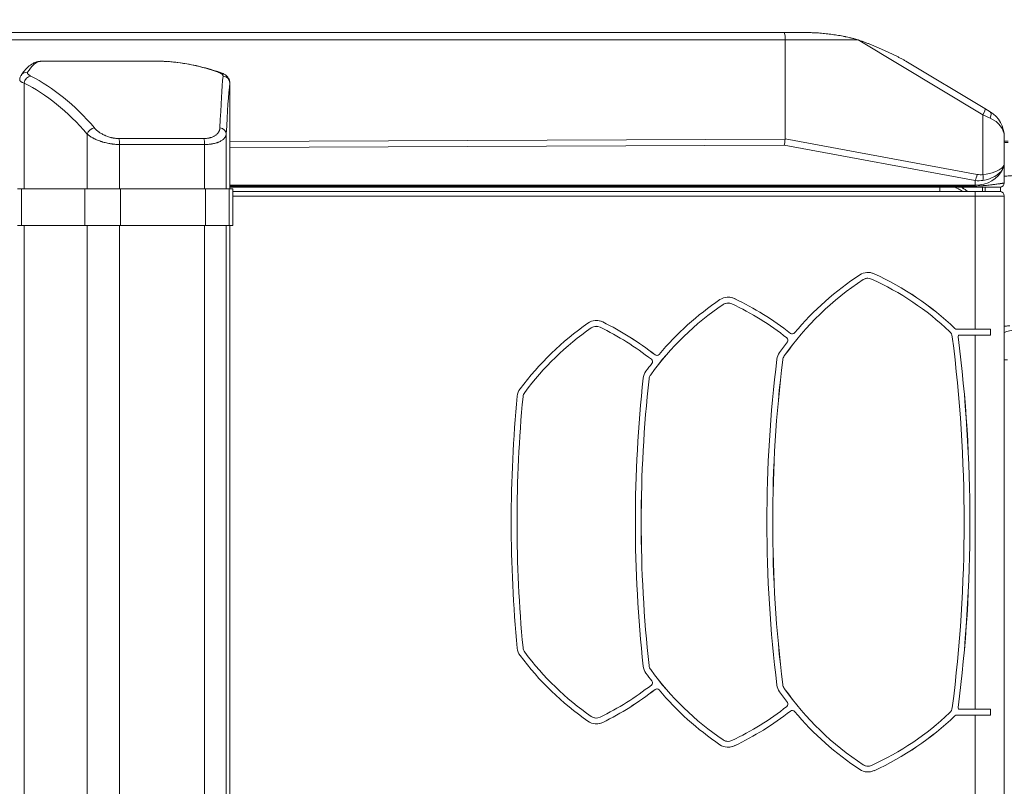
# Model space of a CAD drawing. Header units: millimetres. Extents: x 0 to 594, y 0 to 420.
# Tile 1014 of 1056: x 251 to 284, y 321 to 347. Entities that reach past the tile are written whole.
import ezdxf

# ---------------------------------------------------------------- set-up
doc = ezdxf.new("R2010")
doc.units = ezdxf.units.MM
doc.layers.add('1', color=7, linetype='Continuous', true_color=0xffffff)
doc.styles.add('Arial', font='txt')
doc.dimstyles.get("Standard").update_dxf_attribs({"dimtxt": 0.18, "dimasz": 0.18, "dimexe": 0.18, "dimexo": 0.0625, "dimgap": 0.09, "dimtad": 0, "dimtih": 1, "dimtoh": 1, "dimdec": 4, "dimzin": 0, "dimdsep": 46, "dimtxsty": 'Standard', "dimcen": 0.09, "dimadec": 0, "dimazin": 0, "dimtfac": 1, "dimtdec": 4, "dimtofl": 0, "dimtmove": 0, "dimatfit": 3, "dimfxl": 0, "dimtolj": 1, "dimtzin": 0, "dimarcsym": 0})

# ---------------------------------------------------------------- blocks, each defined once
blk = doc.blocks.new('_U4')
at = {"layer": '1', "color": 18, "lineweight": 18}
for p, q in [((145.912, 334.177), (145.912, 389.862)), ((318.508, 353.437), (318.508, 389.862)), ((145.912, 387.862), (227.486, 387.862)), ((318.508, 387.862), (236.933, 387.862))]:
    blk.add_line(p, q, dxfattribs=at)
at = {"layer": '1', "color": 18}
for points in [[(145.912, 387.862), (149.412, 388.8), (149.412, 386.924)], [(318.508, 387.862), (315.008, 386.924), (315.008, 388.8)]]:
    blk.add_solid(points, dxfattribs=at)
at = {"layer": '1', "color": 18, "linetype": 'Continuous', "lineweight": 13, "insert": (229.172, 385.226), "char_height": 3.5, "attachment_point": 7, "line_spacing_factor": 1.047437, "style": 'Arial'}
blk.add_mtext('\\fArial|b0|i0;\\W1.0000;3.5', dxfattribs=at)

msp = doc.modelspace()

# ---------------------------------------------------------------- linework, layer by layer
at = {"layer": '1', "color": 155, "linetype": 'Continuous', "lineweight": 18}
for p, q in [((237.941, 346.405), (276.853, 346.405)), ((276.853, 346.405), (277.7, 346.405)), ((276.887, 342.766), (276.887, 346.155)), ((254.967, 345.431), (251.894, 345.431)), ((281.015, 345.428), (283.718, 343.806)), ((257.882, 341.055), (257.882, 344.683)), ((283.718, 343.806), (283.901, 343.696)), ((284.387, 342.839), (284.387, 341.924)), ((284.387, 341.924), (284.387, 341.265)), ((250.754, 341.055), (250.614, 341.055)), ((252.915, 341.055), (250.754, 341.055)), ((254.136, 341.055), (252.915, 341.055)), ((257.045, 341.055), (254.136, 341.055)), ((257.86, 341.055), (257.045, 341.055)), ((257.982, 341.055), (257.86, 341.055)), ((283.391, 341.115), (257.881, 341.115)), ((257.982, 339.805), (257.982, 341.055)), ((257.982, 341.055), (257.982, 341.055)), ((283.637, 340.965), (283.637, 341.115)), ((283.737, 340.965), (283.737, 341.115)), ((257.982, 340.965), (283.392, 340.965)), ((283.392, 340.965), (284.237, 340.965)), ((284.387, 340.815), (284.387, 320.155)), ((250.614, 339.805), (250.754, 339.805)), ((250.754, 339.805), (252.915, 339.805)), ((252.915, 339.805), (254.136, 339.805)), ((254.136, 339.805), (257.045, 339.805)), ((257.045, 339.805), (257.86, 339.805)), ((257.86, 339.805), (257.982, 339.805)), ((257.882, 293.006), (257.882, 339.804)), ((257.982, 339.805), (257.982, 339.805)), ((279.721, 338.002), (279.72, 338.002)), ((274.935, 337.155), (274.934, 337.155)), ((270.424, 336.356), (270.423, 336.356)), ((277.132, 336.094), (277.133, 336.094)), ((282.767, 336.255), (282.766, 336.255)), ((282.767, 336.255), (283.393, 336.255)), ((282.856, 336.055), (282.857, 336.055)), ((283.393, 336.055), (282.857, 336.055)), ((283.393, 336.255), (283.919, 336.255)), ((283.919, 336.055), (283.393, 336.055)), ((283.919, 336.055), (283.919, 336.255)), ((272.496, 335.36), (272.497, 335.36)), ((272.497, 323.95), (272.496, 323.95)), ((277.133, 323.215), (277.132, 323.215)), ((282.857, 323.255), (282.856, 323.255)), ((282.857, 323.255), (283.393, 323.255)), ((283.393, 323.255), (283.919, 323.255)), ((283.919, 323.055), (283.919, 323.255)), ((270.423, 322.954), (270.424, 322.954)), ((282.766, 323.055), (282.767, 323.055)), ((283.393, 323.055), (282.767, 323.055)), ((283.919, 323.055), (283.393, 323.055)), ((274.934, 322.155), (274.935, 322.155)), ((279.72, 321.308), (279.721, 321.308))]:
    msp.add_line(p, q, dxfattribs=at)
at = {"layer": '1', "color": 155, "linetype": 'Continuous', "lineweight": 13}
for p, q in [((276.887, 346.155), (237.91, 346.155)), ((279.384, 346.155), (276.887, 346.155)), ((283.656, 343.592), (279.386, 346.154)), ((250.839, 344.677), (250.839, 341.055)), ((257.882, 341.055), (257.882, 344.677)), ((283.901, 343.482), (283.656, 343.592)), ((283.656, 341.55), (283.656, 343.592)), ((253, 341.054), (253, 342.934)), ((254.082, 342.782), (256.992, 342.782)), ((257.76, 342.934), (257.76, 341.054)), ((257.882, 342.676), (276.887, 342.76)), ((276.887, 342.766), (283.457, 341.554)), ((257.019, 342.577), (254.11, 342.577)), ((254.11, 342.577), (254.11, 341.054)), ((257.019, 341.054), (257.019, 342.577)), ((276.853, 342.553), (257.882, 342.469)), ((283.391, 341.347), (276.853, 342.553)), ((283.391, 341.183), (283.391, 341.347)), ((250.754, 341.055), (250.754, 339.805)), ((252.915, 341.055), (252.915, 339.805)), ((254.136, 341.055), (254.136, 339.805)), ((257.045, 341.055), (257.045, 339.805)), ((257.86, 341.055), (257.86, 339.805)), ((257.882, 341.183), (283.391, 341.183)), ((257.882, 341.156), (283.391, 341.156)), ((257.982, 341.055), (257.982, 339.805)), ((282.176, 340.965), (282.175, 341.115)), ((282.961, 341.077), (282.961, 341.115)), ((284.252, 341.115), (284.252, 340.964)), ((283.393, 340.815), (257.982, 340.815)), ((284.387, 340.815), (283.393, 340.815)), ((283.393, 336.255), (283.393, 340.815)), ((250.839, 339.805), (250.839, 293.005)), ((253, 293.005), (253, 339.805)), ((254.11, 339.805), (254.11, 293.005)), ((257.019, 293.005), (257.019, 339.805)), ((257.76, 339.805), (257.76, 293.005)), ((257.882, 293.005), (257.882, 339.805)), ((279.929, 338.157), (279.928, 338.157)), ((279.557, 337.953), (279.556, 337.953)), ((275.149, 337.307), (275.148, 337.307)), ((274.767, 337.103), (274.766, 337.103)), ((270.252, 336.302), (270.251, 336.302)), ((270.644, 336.505), (270.643, 336.505)), ((277.07, 336.116), (277.071, 336.116)), ((282.697, 336.282), (282.698, 336.282)), ((282.808, 335.999), (282.807, 335.999)), ((283.393, 323.255), (283.393, 336.055)), ((272.434, 335.381), (272.435, 335.381)), ((276.857, 335.341), (276.858, 335.341)), ((276.806, 335.206), (276.805, 335.206)), ((284.387, 335.215), (284.491, 335.215)), ((272.284, 334.701), (272.285, 334.701)), ((272.23, 334.558), (272.229, 334.558)), ((267.917, 333.947), (267.916, 333.947)), ((267.974, 334.097), (267.975, 334.097)), ((267.916, 325.363), (267.917, 325.363)), ((267.975, 325.212), (267.974, 325.212)), ((272.229, 324.752), (272.23, 324.752)), ((272.285, 324.609), (272.284, 324.609)), ((272.435, 323.929), (272.434, 323.929)), ((276.805, 324.104), (276.806, 324.104)), ((276.858, 323.969), (276.857, 323.969)), ((277.071, 323.194), (277.07, 323.194)), ((282.807, 323.311), (282.808, 323.311)), ((270.251, 323.008), (270.252, 323.008)), ((282.698, 323.027), (282.697, 323.027)), ((283.393, 320.155), (283.393, 323.055)), ((270.643, 322.805), (270.644, 322.805)), ((274.766, 322.206), (274.767, 322.206)), ((275.148, 322.003), (275.149, 322.003)), ((279.556, 321.356), (279.557, 321.356)), ((279.928, 321.153), (279.929, 321.153))]:
    msp.add_line(p, q, dxfattribs=at)
at = {"layer": '1', "color": 155, "linetype": 'Continuous', "lineweight": 18}
for centre, radius, start, end in [((283.387, 342.839), 1, 0, 59.0362), ((284.237, 341.265), 0.15, 270, 0), ((284.237, 340.815), 0.15, 0, 90)]:
    msp.add_arc(centre, radius, start, end, dxfattribs=at)
for centre, major_axis, ratio, start_param, end_param in [((276.853, 346.155), (0, -0.25), 0.137359, 1.570796, 3.141593), ((276.853, 342.76), (-0.022, -0.25), 0.135162, 0.606058, 1.583457), ((275.96, 342.925), (0.926, -0.171), 0.265475, 0.025322, 0.048928), ((284.967, 329.663), (0, -10.1), 0.999979, 3.719781, 4.017407), ((279.721, 337.702), (0, 0.5), 0.999979, 5.854552, 6.861373), ((279.72, 337.702), (0, -0.3), 0.999979, 3.141598, 3.719781), ((279.721, 337.702), (0, 0.3), 0.999979, 5.854552, 6.861373), ((279.72, 337.702), (0, 0.5), 0.999979, 5.854552, 6.283191), ((275.731, 328.971), (0, 9.9), 0.999979, 5.528349, 5.854552), ((275.73, 328.971), (0, 10.1), 0.999979, 5.521884, 5.854552), ((275.731, 328.971), (0, -10.1), 0.999979, 2.380292, 2.712959), ((284.966, 329.663), (0, -9.9), 0.999979, 3.719781, 4.101533), ((284.967, 329.663), (0, 9.9), 0.999979, 0.578188, 0.95994), ((274.935, 336.855), (0, 0.5), 0.999979, 5.840847, 6.87695), ((274.934, 336.855), (0, 0.5), 0.999979, 5.840847, 6.283198), ((270.824, 328.179), (0, 10.1), 0.999979, 5.616481, 5.840847), ((270.825, 328.179), (0, -10.1), 0.999979, 2.474888, 2.699254), ((280.305, 328.898), (0, -9.9), 0.999979, 3.735357, 4.086069), ((280.306, 328.898), (0, 9.9), 0.999979, 0.593764, 0.944476), ((280.306, 328.898), (0, -10.1), 0.999979, 3.735357, 4.013539), ((274.934, 336.855), (0, -0.3), 0.999979, 3.141605, 3.735357), ((274.935, 336.855), (0, 0.3), 0.999979, 5.840847, 6.87695), ((270.825, 328.179), (0, 9.9), 0.999979, 5.616835, 5.840847), ((275.911, 328.178), (0, -10.1), 0.999979, 3.750008, 4.07153), ((275.91, 328.178), (0, -9.9), 0.999979, 3.750008, 4.07153), ((275.911, 328.178), (0, 9.9), 0.999979, 0.608416, 0.929937), ((270.424, 336.056), (0, 0.5), 0.999979, 5.827945, 6.891601), ((270.423, 336.056), (0, -0.3), 0.999979, 3.141597, 3.750008), ((270.424, 336.056), (0, 0.3), 0.999979, 5.827945, 6.891601), ((270.423, 336.056), (0, 0.5), 0.999979, 5.827945, 6.28319), ((266.203, 327.433), (0, 9.9), 0.999979, 5.61875, 5.827945), ((266.202, 327.433), (0, 10.1), 0.999979, 5.618169, 5.827945), ((266.203, 327.433), (0, -10.1), 0.999979, 2.476576, 2.686352), ((276.883, 335.882), (0, 0.1), 0.999979, 4.056626, 5.616835), ((277.132, 336.194), (0, -0.1), 0.999979, 5.616481, 6.283186), ((277.133, 336.194), (0, 0.1), 0.999979, 2.474888, 4.017407), ((282.308, 335.963), (0, 0.3), 0.999979, 4.839918, 5.528349), ((233.112, 329.655), (0, 49.9), 0.999979, 4.58486, 4.839918), ((282.766, 336.355), (0, -0.1), 0.999979, 5.521884, 6.283185), ((282.767, 336.355), (0, 0.1), 0.999979, 2.380292, 3.141593), ((282.856, 336.005), (0, -0.05), 0.999979, 3.141593, 4.83935), ((282.857, 336.005), (0, 0.05), 0.999979, 0, 1.697757), ((233.111, 329.655), (0, 50.1), 0.999979, 4.585428, 4.83935), ((233.112, 329.655), (0, -50.1), 0.999979, 1.443835, 1.697757), ((284.967, 329.663), (0, -10.1), 0.999979, 4.056626, 4.101533), ((272.496, 335.46), (0, -0.1), 0.999979, 5.618169, 6.283193), ((272.497, 335.46), (0, 0.1), 0.999979, 2.476576, 4.013539), ((277.103, 335.169), (0, 0.5), 0.999979, 0.95994, 1.446846), ((277.102, 335.169), (0, -0.3), 0.999979, 4.101533, 4.588438), ((277.103, 335.169), (0, 0.3), 0.999979, 0.95994, 1.446846), ((280.306, 328.898), (0, -10.1), 0.999979, 4.052761, 4.086069), ((272.246, 335.149), (0, 0.1), 0.999979, 4.052761, 5.61875), ((321.36, 329.655), (0, -45.1), 0.999979, 4.588438, 4.83634), ((321.359, 329.655), (0, -44.9), 0.999979, 4.588438, 4.83634), ((321.36, 329.655), (0, 44.9), 0.999979, 1.446846, 1.694747), ((272.528, 334.525), (0, 0.5), 0.999979, 0.944476, 1.461382), ((272.527, 334.525), (0, -0.3), 0.999979, 4.086069, 4.602975), ((272.528, 334.525), (0, 0.3), 0.999979, 0.944476, 1.461382), ((316.86, 329.655), (0, -45.1), 0.999979, 4.602975, 4.821803), ((316.859, 329.655), (0, -44.9), 0.999979, 4.602975, 4.821803), ((316.86, 329.655), (0, 44.9), 0.999979, 1.461382, 1.68021), ((312.61, 329.655), (0, -45.1), 0.999979, 4.616656, 4.808122), ((312.609, 329.655), (0, -44.9), 0.999979, 4.616656, 4.808122), ((312.61, 329.655), (0, 44.9), 0.999979, 1.475063, 1.66653), ((268.216, 333.918), (0, 0.5), 0.999979, 0.929937, 1.475063), ((268.215, 333.918), (0, -0.3), 0.999979, 4.07153, 4.616656), ((268.216, 333.918), (0, 0.3), 0.999979, 0.929937, 1.475063), ((268.216, 325.392), (0, 0.5), 0.999979, 1.66653, 2.211655), ((268.215, 325.392), (0, -0.3), 0.999979, 4.808122, 5.353248), ((268.216, 325.392), (0, 0.3), 0.999979, 1.66653, 2.211655), ((275.91, 331.131), (0, -9.9), 0.999979, 5.353248, 5.67477), ((275.911, 331.131), (0, 9.9), 0.999979, 2.211655, 2.533177), ((275.911, 331.131), (0, -10.1), 0.999979, 5.353248, 5.67477), ((272.528, 324.785), (0, 0.5), 0.999979, 1.68021, 2.197116), ((272.527, 324.785), (0, -0.3), 0.999979, 4.821803, 5.338709), ((272.528, 324.785), (0, 0.3), 0.999979, 1.68021, 2.197116), ((280.305, 330.412), (0, -9.9), 0.999979, 5.338709, 5.689421), ((280.306, 330.412), (0, 9.9), 0.999979, 2.197116, 2.547828), ((280.306, 330.412), (0, -10.1), 0.999979, 5.338709, 5.372017), ((272.246, 324.161), (0, 0.1), 0.999979, 3.806028, 5.372017), ((266.203, 331.876), (0, 9.9), 0.999979, 3.596833, 3.806028), ((266.202, 331.876), (0, 10.1), 0.999979, 3.596833, 3.806609), ((266.203, 331.876), (0, -10.1), 0.999979, 0.45524, 0.665016), ((272.496, 323.85), (0, -0.1), 0.999979, 3.141585, 3.806609), ((272.497, 323.85), (0, 0.1), 0.999979, 5.411239, 6.948202), ((280.306, 330.412), (0, -10.1), 0.999979, 5.411239, 5.689421), ((277.103, 324.141), (0, 0.5), 0.999979, 1.694747, 2.181653), ((284.967, 329.647), (0, -10.1), 0.999979, 5.323245, 5.368152), ((277.102, 324.141), (0, -0.3), 0.999979, 4.83634, 5.323245), ((277.103, 324.141), (0, 0.3), 0.999979, 1.694747, 2.181653), ((284.966, 329.647), (0, -9.9), 0.999979, 5.323245, 5.704997), ((284.967, 329.647), (0, 9.9), 0.999979, 2.181653, 2.563404), ((276.883, 323.427), (0, 0.1), 0.999979, 3.807943, 5.368152), ((270.825, 331.131), (0, 9.9), 0.999979, 3.583931, 3.807943), ((270.824, 331.131), (0, 10.1), 0.999979, 3.583931, 3.808297), ((270.825, 331.131), (0, -10.1), 0.999979, 0.442339, 0.666704), ((277.132, 323.115), (0, -0.1), 0.999979, 3.141592, 3.808297), ((277.133, 323.115), (0, 0.1), 0.999979, 5.407371, 6.94989), ((284.967, 329.647), (0, -10.1), 0.999979, 5.407371, 5.704997), ((282.308, 323.347), (0, 0.3), 0.999979, 3.896429, 4.58486), ((282.856, 323.305), (0, -0.05), 0.999979, 4.585428, 6.283185), ((282.857, 323.305), (0, 0.05), 0.999979, 1.443835, 3.141593), ((270.424, 323.254), (0, 0.5), 0.999979, 2.533177, 3.596833), ((270.423, 323.254), (0, -0.3), 0.999979, 5.67477, 6.283181), ((270.424, 323.254), (0, 0.3), 0.999979, 2.533177, 3.596833), ((275.731, 330.339), (0, 9.9), 0.999979, 3.570226, 3.896429), ((275.73, 330.339), (0, 10.1), 0.999979, 3.570226, 3.902894), ((275.731, 330.339), (0, -10.1), 0.999979, 0.428633, 0.761301), ((282.766, 322.955), (0, -0.1), 0.999979, 3.141593, 3.902894), ((282.767, 322.955), (0, 0.1), 0.999979, 0, 0.761301), ((270.423, 323.254), (0, 0.5), 0.999979, 3.141588, 3.596833), ((274.934, 322.455), (0, -0.3), 0.999979, 5.689421, 6.283173), ((274.935, 322.455), (0, 0.3), 0.999979, 2.547828, 3.583931), ((274.935, 322.455), (0, 0.5), 0.999979, 2.547828, 3.583931), ((274.934, 322.455), (0, 0.5), 0.999979, 3.14158, 3.583931), ((279.721, 321.608), (0, 0.5), 0.999979, 2.563404, 3.570226), ((279.72, 321.608), (0, -0.3), 0.999979, 5.704997, 6.28318), ((279.721, 321.608), (0, 0.3), 0.999979, 2.563404, 3.570226), ((279.72, 321.608), (0, 0.5), 0.999979, 3.141587, 3.570226)]:
    msp.add_ellipse(centre, major_axis=major_axis, ratio=ratio, start_param=start_param, end_param=end_param, dxfattribs=at)
at = {"layer": '1', "color": 155, "linetype": 'Continuous', "lineweight": 13}
for centre, major_axis, ratio, start_param, end_param in [((251.455, 330.802), (0, -14.632), 0.148076, 3.191063, 3.371078), ((251.345, 345.166), (0.076, -0.238), 0.988756, 2.816467, 3.142151), ((255.271, 330.802), (0, -14.632), 0.665714, 2.912108, 3.092122), ((250.947, 344.806), (0.208, -0.138), 0.967724, 2.082552, 3.147234), ((257.472, 344.806), (0.082, 0.236), 0.76836, 0.014521, 0.35044), ((251.052, 344.677), (0.111, 0.224), 0.823219, 0.46394, 1.95909), ((248.976, 330.802), (0, -14.632), 0.543646, 2.574785, 2.875458), ((257.749, 330.802), (0, -14.632), 0.026008, 3.407727, 3.708401), ((257.632, 344.677), (0.248, -0.028), 0.967136, 0.116892, 1.612042), ((248.764, 330.802), (0, -14.382), 0.548597, 2.574785, 2.875458), ((257.999, 330.802), (0, -14.382), 0.030959, 3.407727, 3.708401), ((283.589, 343.592), (-0.129, -0.214), 0.233463, 1.709969, 3.141593), ((283.773, 343.482), (0.129, 0.214), 0.457496, 4.980288, 6.283185), ((283.387, 342.839), (-1, 0), 0.75, 3.141593, 4.171969), ((253.213, 342.934), (0.189, 0.163), 0.726465, 0.855228, 2.271116), ((257.51, 342.934), (0.25, -0.012), 0.853468, 0.056931, 1.472819), ((254.045, 342.577), (0, -0.25), 0.258819, 1.570796, 2.53008), ((256.954, 342.577), (0, -0.25), 0.258819, 1.570796, 2.53008), ((283.387, 342.012), (1, 0), 0.829043, 4.716043, 5.92487), ((283.387, 341.934), (-1, 0), 0.398787, 1.843805, 2.783277), ((283.387, 341.934), (-1, 0), 0.606048, 1.843805, 2.783277), ((284.089, 341.794), (0.204, -0.144), 0.838309, 0.367942, 0.698736), ((283.39, 341.554), (-0.045, -0.246), 0.265475, 0.618719, 1.619724), ((283.387, 342.459), (0.466, -1.05), 0.842831, 5.802306, 6.071661), ((283.454, 342.459), (0.301, -0.885), 0.775753, 5.873389, 6.142744), ((283.589, 341.55), (-0.037, 0.247), 0.266901, 3.734463, 4.672674), ((283.387, 340.976), (0, -0.25), 0.026135, 2.377049, 2.548181), ((283.391, 341.265), (0, 0.15), 0.006534, 3.141593, 3.906136), ((283.392, 340.815), (0, 0.15), 0.006534, 4.712389, 6.283185), ((284.741, 335.215), (-0.707, -0.707), 0.998634, 3.92836, 4.290312)]:
    msp.add_ellipse(centre, major_axis=major_axis, ratio=ratio, start_param=start_param, end_param=end_param, dxfattribs=at)
at = {"layer": '1', "color": 155, "linetype": 'Continuous', "lineweight": 18}
for points, knots in [([(279.384, 346.155), (279.368, 346.16), (279.351, 346.165), (279.318, 346.176), (279.301, 346.18), (279.267, 346.19), (279.25, 346.195), (279.216, 346.204), (279.199, 346.208), (279.148, 346.221), (279.114, 346.23), (279.045, 346.246), (279.01, 346.253), (278.967, 346.262), (278.958, 346.264), (278.941, 346.268), (278.915, 346.273), (278.888, 346.278), (278.836, 346.288), (278.801, 346.295), (278.731, 346.307), (278.696, 346.313), (278.626, 346.324), (278.555, 346.335), (278.45, 346.35), (278.379, 346.359), (278.308, 346.367), (278.273, 346.371), (278.202, 346.378), (278.166, 346.381), (278.095, 346.387), (278.059, 346.39), (277.988, 346.395), (277.952, 346.397), (277.881, 346.401), (277.845, 346.402), (277.791, 346.404), (277.773, 346.404), (277.737, 346.405), (277.718, 346.405), (277.7, 346.405)], [0, 0, 0, 0, 0.03125, 0.03125, 0.0625, 0.0625, 0.09375, 0.09375, 0.125, 0.125, 0.1875, 0.1875, 0.25, 0.25, 0.265625, 0.265625, 0.28125, 0.3125, 0.3125, 0.375, 0.375, 0.4375, 0.4375, 0.5, 0.5625, 0.625, 0.625, 0.6875, 0.6875, 0.75, 0.75, 0.8125, 0.8125, 0.875, 0.875, 0.9375, 0.9375, 0.96875, 0.96875, 1, 1, 1, 1]), ([(279.386, 346.154), (279.404, 346.148), (279.423, 346.142), (279.459, 346.13), (279.477, 346.124), (279.532, 346.105), (279.568, 346.092), (279.64, 346.065), (279.675, 346.052), (279.729, 346.031), (279.746, 346.025), (279.782, 346.011), (279.799, 346.004), (279.852, 345.983), (279.888, 345.969), (279.957, 345.94), (279.992, 345.926), (280.061, 345.896), (280.13, 345.867), (280.233, 345.822), (280.301, 345.791), (280.368, 345.761), (280.402, 345.745), (280.469, 345.714), (280.502, 345.698), (280.568, 345.666), (280.601, 345.65), (280.667, 345.617), (280.699, 345.601), (280.764, 345.568), (280.796, 345.551), (280.86, 345.517), (280.891, 345.499), (280.938, 345.473), (280.954, 345.464), (280.985, 345.446), (281, 345.437), (281.015, 345.428)], [0, 0, 0, 0, 0.03125, 0.03125, 0.0625, 0.0625, 0.125, 0.125, 0.1875, 0.1875, 0.21875, 0.21875, 0.25, 0.25, 0.3125, 0.3125, 0.375, 0.375, 0.4375, 0.5, 0.5625, 0.5625, 0.625, 0.625, 0.6875, 0.6875, 0.75, 0.75, 0.8125, 0.8125, 0.875, 0.875, 0.9375, 0.9375, 0.96875, 0.96875, 1, 1, 1, 1]), ([(251.269, 345.404), (251.226, 345.39), (251.123, 345.346), (250.969, 345.233), (250.84, 345.088), (250.764, 344.982), (250.739, 344.945)], [0, 0, 0, 0, 0.19479, 0.498718, 0.834075, 1, 1, 1, 1]), ([(251.894, 345.431), (251.882, 345.431), (251.798, 345.431), (251.655, 345.43), (251.487, 345.429), (251.383, 345.423), (251.324, 345.419), (251.282, 345.407), (251.266, 345.402)], [0, 0, 0, 0, 0.039508, 0.280606, 0.524356, 0.774768, 0.915661, 1, 1, 1, 1]), ([(255.752, 345.416), (255.741, 345.416), (255.729, 345.417), (255.711, 345.418), (255.701, 345.419), (255.692, 345.419), (255.685, 345.42), (255.682, 345.42), (255.665, 345.421), (255.652, 345.421), (255.624, 345.423), (255.595, 345.424), (255.564, 345.425), (255.533, 345.426), (255.517, 345.426), (255.493, 345.427), (255.485, 345.427), (255.472, 345.427), (255.468, 345.427), (255.46, 345.427), (255.456, 345.427), (255.434, 345.428), (255.4, 345.428), (255.365, 345.429), (255.338, 345.429), (255.329, 345.429), (255.311, 345.429), (255.302, 345.43), (255.275, 345.43), (255.239, 345.43), (255.185, 345.431), (255.148, 345.431), (255.112, 345.431), (255.094, 345.431), (255.071, 345.431), (255.066, 345.431), (255.057, 345.431), (255.043, 345.431), (255.03, 345.431), (255.002, 345.431), (254.985, 345.431), (254.967, 345.431)], [0, 0, 0, 0, 0.0625, 0.0625, 0.09375, 0.109375, 0.109375, 0.125, 0.125, 0.1875, 0.1875, 0.25, 0.3125, 0.3125, 0.375, 0.375, 0.40625, 0.40625, 0.421875, 0.421875, 0.4375, 0.4375, 0.5, 0.5625, 0.5625, 0.59375, 0.59375, 0.625, 0.625, 0.6875, 0.75, 0.8125, 0.8125, 0.875, 0.875, 0.890625, 0.890625, 0.90625, 0.9375, 0.9375, 1, 1, 1, 1]), ([(257.554, 345.043), (257.44, 345.082), (257.114, 345.186), (256.58, 345.316), (256.096, 345.387), (255.829, 345.411), (255.767, 345.415)], [0, 0, 0, 0, 0.193, 0.554804, 0.897713, 1, 1, 1, 1]), ([(250.74, 344.942), (250.737, 344.939), (250.708, 344.906), (250.687, 344.842), (250.693, 344.791), (250.695, 344.779)], [0, 0, 0, 0, 0.094083, 0.804406, 1, 1, 1, 1]), ([(257.88, 344.683), (257.879, 344.73), (257.864, 344.811), (257.793, 344.909), (257.7, 344.98), (257.623, 345.021), (257.562, 345.038), (257.55, 345.041)], [0, 0, 0, 0, 0.224184, 0.430244, 0.652288, 0.937503, 1, 1, 1, 1]), ([(284.386, 342.687), (284.403, 342.687), (284.446, 342.688), (284.488, 342.688), (284.514, 342.688)], [0, 0, 0, 0, 0.399984, 1, 1, 1, 1]), ([(284.378, 341.495), (284.441, 341.497), (284.607, 341.504), (284.754, 341.519), (284.829, 341.532)], [0, 0, 0, 0, 0.375744, 1, 1, 1, 1]), ([(283.122, 340.972), (283.108, 340.985), (283.094, 340.997), (283.075, 341.012), (283.071, 341.015), (283.063, 341.022), (283.051, 341.031), (283.038, 341.041), (283.014, 341.059), (282.997, 341.071), (282.954, 341.099), (282.928, 341.115), (282.901, 341.13)], [0, 0, 0, 0, 0.207274, 0.207274, 0.263752, 0.263752, 0.32023, 0.433186, 0.433186, 0.659099, 0.659099, 1, 1, 1, 1]), ([(284.237, 341.115), (284.237, 341.115), (284.235, 341.115), (284.231, 341.115), (284.229, 341.115), (284.226, 341.115), (284.225, 341.115), (284.223, 341.115), (284.223, 341.115), (284.221, 341.115), (284.221, 341.115), (284.215, 341.115), (284.208, 341.115), (284.192, 341.115), (284.182, 341.115), (284.161, 341.115), (284.149, 341.115), (284.13, 341.115), (284.123, 341.115), (284.113, 341.115), (284.109, 341.115), (284.103, 341.115), (284.102, 341.115), (284.098, 341.115), (284.081, 341.115), (284.062, 341.115), (284.028, 341.115), (284.01, 341.115), (283.972, 341.115), (283.952, 341.115), (283.925, 341.115), (283.917, 341.115), (283.909, 341.115), (283.904, 341.115), (283.901, 341.115), (283.887, 341.115), (283.876, 341.115), (283.842, 341.115), (283.819, 341.115), (283.783, 341.115), (283.771, 341.115), (283.747, 341.115), (283.734, 341.115), (283.709, 341.115), (283.696, 341.115), (283.67, 341.115), (283.657, 341.115), (283.64, 341.115), (283.636, 341.115), (283.63, 341.115), (283.62, 341.115), (283.609, 341.115), (283.589, 341.115), (283.575, 341.115), (283.534, 341.115), (283.506, 341.115), (283.449, 341.115), (283.42, 341.115), (283.391, 341.115)], [0, 0, 0, 0, 0.0625, 0.0625, 0.09375, 0.09375, 0.109375, 0.109375, 0.117187, 0.117187, 0.125, 0.125, 0.1875, 0.1875, 0.25, 0.25, 0.3125, 0.3125, 0.34375, 0.34375, 0.359375, 0.359375, 0.367187, 0.367187, 0.375, 0.4375, 0.4375, 0.5, 0.5, 0.5625, 0.5625, 0.578125, 0.585937, 0.585937, 0.59375, 0.59375, 0.625, 0.625, 0.6875, 0.6875, 0.71875, 0.71875, 0.75, 0.75, 0.78125, 0.78125, 0.8125, 0.8125, 0.820312, 0.820312, 0.828125, 0.84375, 0.84375, 0.875, 0.875, 0.9375, 0.9375, 1, 1, 1, 1])]:
    msp.add_open_spline(points, degree=3, knots=knots, dxfattribs=at)
for points in [[(279.384, 346.155), (279.385, 346.155), (279.385, 346.155), (279.386, 346.154)], [(284.386, 342.64), (284.429, 342.641), (284.471, 342.641), (284.514, 342.641)]]:
    msp.add_open_spline(points, degree=3, dxfattribs=at)
at = {"layer": '1', "color": 155, "linetype": 'Continuous', "lineweight": 13}
for points, knots in [([(251.894, 345.431), (251.876, 345.431), (251.858, 345.431), (251.837, 345.431), (251.832, 345.431), (251.824, 345.431), (251.819, 345.431), (251.807, 345.431), (251.798, 345.431), (251.773, 345.431), (251.74, 345.431), (251.693, 345.431), (251.663, 345.43), (251.64, 345.43), (251.63, 345.43), (251.619, 345.43), (251.612, 345.43), (251.608, 345.43), (251.591, 345.429), (251.564, 345.429), (251.539, 345.429), (251.52, 345.428), (251.512, 345.428), (251.503, 345.428), (251.497, 345.428), (251.495, 345.427), (251.481, 345.427), (251.47, 345.427), (251.451, 345.426), (251.432, 345.425), (251.408, 345.424), (251.394, 345.423), (251.385, 345.422), (251.382, 345.421), (251.377, 345.421), (251.376, 345.421), (251.373, 345.42), (251.372, 345.42), (251.365, 345.419), (251.357, 345.418), (251.35, 345.416), (251.348, 345.416)], [0, 0, 0, 0, 0.0625, 0.0625, 0.078125, 0.078125, 0.09375, 0.09375, 0.125, 0.125, 0.1875, 0.25, 0.3125, 0.3125, 0.34375, 0.359375, 0.359375, 0.375, 0.375, 0.4375, 0.5, 0.5, 0.53125, 0.546875, 0.546875, 0.5625, 0.5625, 0.625, 0.625, 0.6875, 0.75, 0.8125, 0.8125, 0.84375, 0.84375, 0.859375, 0.859375, 0.875, 0.875, 0.9375, 1, 1, 1, 1]), ([(250.839, 344.677), (250.823, 344.683), (250.809, 344.689), (250.783, 344.7), (250.76, 344.711), (250.74, 344.723), (250.728, 344.731), (250.724, 344.734), (250.719, 344.737), (250.719, 344.738), (250.717, 344.739), (250.716, 344.74), (250.714, 344.742), (250.712, 344.744), (250.705, 344.75), (250.7, 344.756), (250.693, 344.767), (250.691, 344.772), (250.69, 344.779), (250.69, 344.78), (250.69, 344.782)], [0, 0, 0, 0, 0.157925, 0.157925, 0.31585, 0.473775, 0.473775, 0.552737, 0.552737, 0.572478, 0.572478, 0.592218, 0.592218, 0.631699, 0.631699, 0.789624, 0.789624, 0.947549, 0.947549, 1, 1, 1, 1]), ([(250.962, 345.05), (250.961, 345.049), (250.961, 345.047), (250.959, 345.045), (250.959, 345.044), (250.957, 345.04), (250.956, 345.038), (250.955, 345.03), (250.955, 345.025), (250.956, 345.014), (250.958, 345.009), (250.963, 344.998), (250.967, 344.993), (250.972, 344.986), (250.974, 344.984), (250.976, 344.982), (250.976, 344.982), (250.978, 344.98), (250.981, 344.977), (250.985, 344.973), (250.994, 344.964), (251.009, 344.953), (251.027, 344.942), (251.046, 344.93), (251.057, 344.924), (251.069, 344.918)], [0, 0, 0, 0, 0.03125, 0.03125, 0.0625, 0.0625, 0.125, 0.125, 0.25, 0.25, 0.375, 0.375, 0.5, 0.5, 0.53125, 0.53125, 0.546875, 0.546875, 0.5625, 0.625, 0.625, 0.75, 0.875, 0.875, 1, 1, 1, 1]), ([(257.649, 344.918), (257.649, 344.921), (257.649, 344.924), (257.649, 344.928), (257.649, 344.93), (257.648, 344.933), (257.648, 344.934), (257.646, 344.942), (257.644, 344.947), (257.638, 344.959), (257.629, 344.97), (257.618, 344.981), (257.607, 344.99), (257.604, 344.992), (257.598, 344.997), (257.595, 344.999), (257.592, 345.001), (257.59, 345.002), (257.589, 345.003), (257.579, 345.009), (257.56, 345.02), (257.537, 345.03), (257.519, 345.038), (257.513, 345.04), (257.503, 345.044), (257.5, 345.045), (257.493, 345.047), (257.49, 345.049), (257.486, 345.05)], [0, 0, 0, 0, 0.0625, 0.0625, 0.09375, 0.09375, 0.125, 0.125, 0.25, 0.25, 0.375, 0.5, 0.5, 0.5625, 0.5625, 0.59375, 0.609375, 0.609375, 0.625, 0.625, 0.75, 0.875, 0.875, 0.9375, 0.9375, 0.96875, 0.96875, 1, 1, 1, 1]), ([(253.248, 343.145), (253.252, 343.14), (253.257, 343.134), (253.268, 343.123), (253.273, 343.117), (253.289, 343.1), (253.301, 343.089), (253.325, 343.067), (253.337, 343.056), (253.363, 343.034), (253.377, 343.024), (253.395, 343.011), (253.399, 343.008), (253.404, 343.004), (253.406, 343.003), (253.41, 343), (253.419, 342.993), (253.428, 342.987), (253.451, 342.972), (253.467, 342.962), (253.499, 342.943), (253.516, 342.933), (253.551, 342.915), (253.568, 342.906), (253.596, 342.893), (253.605, 342.889), (253.619, 342.883), (253.624, 342.88), (253.633, 342.876), (253.638, 342.874), (253.662, 342.865), (253.682, 342.857), (253.721, 342.843), (253.742, 342.836), (253.783, 342.824), (253.804, 342.819), (253.828, 342.813), (253.83, 342.812), (253.836, 342.811), (253.844, 342.809), (253.857, 342.806), (253.87, 342.803), (253.879, 342.802), (253.884, 342.801), (253.887, 342.8), (253.911, 342.796), (253.932, 342.793), (253.975, 342.787), (253.997, 342.785), (254.04, 342.783), (254.061, 342.782), (254.082, 342.782)], [0, 0, 0, 0, 0.03125, 0.03125, 0.0625, 0.0625, 0.125, 0.125, 0.1875, 0.1875, 0.25, 0.25, 0.265625, 0.265625, 0.273437, 0.273437, 0.28125, 0.3125, 0.3125, 0.375, 0.375, 0.4375, 0.4375, 0.5, 0.5, 0.53125, 0.53125, 0.546875, 0.546875, 0.5625, 0.5625, 0.625, 0.625, 0.6875, 0.6875, 0.75, 0.75, 0.757813, 0.757813, 0.765625, 0.78125, 0.796875, 0.804688, 0.804688, 0.8125, 0.8125, 0.875, 0.875, 0.9375, 0.9375, 1, 1, 1, 1]), ([(256.992, 342.782), (257.013, 342.782), (257.034, 342.783), (257.074, 342.785), (257.094, 342.787), (257.133, 342.793), (257.152, 342.796), (257.173, 342.8), (257.175, 342.801), (257.18, 342.802), (257.182, 342.802), (257.189, 342.804), (257.203, 342.807), (257.216, 342.811), (257.242, 342.818), (257.259, 342.824), (257.291, 342.836), (257.306, 342.843), (257.324, 342.851), (257.33, 342.854), (257.335, 342.857), (257.339, 342.859), (257.34, 342.86), (257.349, 342.864), (257.356, 342.868), (257.376, 342.88), (257.388, 342.888), (257.412, 342.905), (257.423, 342.914), (257.443, 342.933), (257.453, 342.942), (257.464, 342.954), (257.466, 342.957), (257.47, 342.962), (257.477, 342.969), (257.482, 342.977), (257.494, 342.992), (257.5, 343.002), (257.509, 343.018), (257.512, 343.023), (257.516, 343.031), (257.517, 343.034), (257.52, 343.04), (257.521, 343.042), (257.527, 343.056), (257.531, 343.067), (257.537, 343.089), (257.539, 343.1), (257.543, 343.123), (257.544, 343.134), (257.545, 343.145)], [0, 0, 0, 0, 0.0625, 0.0625, 0.125, 0.125, 0.1875, 0.1875, 0.195313, 0.195313, 0.203125, 0.203125, 0.21875, 0.25, 0.25, 0.3125, 0.3125, 0.375, 0.375, 0.390625, 0.398438, 0.398438, 0.40625, 0.40625, 0.4375, 0.4375, 0.5, 0.5, 0.5625, 0.5625, 0.625, 0.625, 0.640625, 0.640625, 0.65625, 0.6875, 0.6875, 0.75, 0.75, 0.78125, 0.78125, 0.796875, 0.796875, 0.8125, 0.8125, 0.875, 0.875, 0.9375, 0.9375, 1, 1, 1, 1]), ([(254.11, 342.577), (254.083, 342.577), (254.055, 342.578), (254, 342.58), (253.945, 342.584), (253.89, 342.59), (253.858, 342.594), (253.855, 342.595), (253.848, 342.596), (253.844, 342.596), (253.834, 342.597), (253.813, 342.601), (253.792, 342.604), (253.751, 342.611), (253.724, 342.616), (253.671, 342.628), (253.644, 342.634), (253.592, 342.647), (253.566, 342.654), (253.528, 342.665), (253.515, 342.669), (253.499, 342.674), (253.496, 342.675), (253.49, 342.677), (253.48, 342.68), (253.471, 342.683), (253.44, 342.694), (253.416, 342.703), (253.369, 342.721), (253.346, 342.73), (253.302, 342.749), (253.281, 342.759), (253.249, 342.774), (253.239, 342.779), (253.224, 342.787), (253.218, 342.79), (253.211, 342.794), (253.208, 342.795), (253.203, 342.798), (253.181, 342.81), (253.16, 342.822), (253.124, 342.844), (253.107, 342.855), (253.073, 342.877), (253.042, 342.9), (253.014, 342.923), (253, 342.934)], [0, 0, 0, 0, 0.0625, 0.0625, 0.125, 0.1875, 0.1875, 0.195313, 0.195313, 0.203125, 0.203125, 0.21875, 0.25, 0.25, 0.3125, 0.3125, 0.375, 0.375, 0.4375, 0.4375, 0.46875, 0.46875, 0.476562, 0.476562, 0.484375, 0.5, 0.5, 0.5625, 0.5625, 0.625, 0.625, 0.6875, 0.6875, 0.71875, 0.71875, 0.734375, 0.734375, 0.742188, 0.742188, 0.75, 0.8125, 0.8125, 0.875, 0.875, 0.9375, 1, 1, 1, 1]), ([(257.76, 342.934), (257.759, 342.923), (257.756, 342.9), (257.748, 342.877), (257.741, 342.86), (257.739, 342.855), (257.735, 342.846), (257.733, 342.843), (257.73, 342.838), (257.728, 342.835), (257.72, 342.821), (257.713, 342.811), (257.695, 342.789), (257.686, 342.779), (257.67, 342.764), (257.665, 342.759), (257.656, 342.751), (257.653, 342.749), (257.647, 342.744), (257.644, 342.742), (257.629, 342.73), (257.615, 342.72), (257.587, 342.702), (257.572, 342.694), (257.539, 342.677), (257.522, 342.669), (257.5, 342.66), (257.495, 342.658), (257.486, 342.654), (257.481, 342.652), (257.467, 342.647), (257.458, 342.643), (257.428, 342.633), (257.408, 342.627), (257.365, 342.616), (257.343, 342.611), (257.309, 342.604), (257.298, 342.601), (257.283, 342.599), (257.28, 342.598), (257.274, 342.597), (257.271, 342.597), (257.262, 342.595), (257.256, 342.594), (257.226, 342.59), (257.176, 342.584), (257.125, 342.58), (257.073, 342.578), (257.046, 342.577), (257.019, 342.577)], [0, 0, 0, 0, 0.0625, 0.125, 0.125, 0.15625, 0.15625, 0.171875, 0.171875, 0.1875, 0.1875, 0.25, 0.25, 0.3125, 0.3125, 0.34375, 0.34375, 0.359375, 0.359375, 0.375, 0.375, 0.4375, 0.4375, 0.5, 0.5, 0.5625, 0.5625, 0.578125, 0.578125, 0.59375, 0.59375, 0.625, 0.625, 0.6875, 0.6875, 0.75, 0.75, 0.78125, 0.78125, 0.789063, 0.789063, 0.796875, 0.796875, 0.8125, 0.8125, 0.875, 0.9375, 0.9375, 1, 1, 1, 1]), ([(284.387, 341.924), (284.387, 341.924), (284.387, 341.923), (284.387, 341.923), (284.387, 341.923), (284.387, 341.922), (284.387, 341.92), (284.387, 341.919), (284.387, 341.916), (284.387, 341.914), (284.386, 341.908), (284.386, 341.904), (284.386, 341.896), (284.385, 341.891), (284.384, 341.883), (284.383, 341.879), (284.381, 341.867), (284.38, 341.858), (284.377, 341.846), (284.376, 341.842), (284.373, 341.833), (284.372, 341.829), (284.365, 341.808), (284.359, 341.791), (284.343, 341.756), (284.334, 341.739), (284.323, 341.722)], [0, 0, 0, 0, 0.003906, 0.003906, 0.007813, 0.007813, 0.015625, 0.03125, 0.03125, 0.0625, 0.0625, 0.125, 0.125, 0.1875, 0.1875, 0.25, 0.25, 0.375, 0.375, 0.4375, 0.4375, 0.5, 0.5, 0.75, 0.75, 1, 1, 1, 1]), ([(284.323, 341.794), (284.334, 341.805), (284.352, 341.827), (284.365, 341.849), (284.372, 341.863), (284.373, 341.866), (284.376, 341.871), (284.379, 341.879), (284.381, 341.887), (284.384, 341.898), (284.385, 341.903), (284.386, 341.911), (284.386, 341.913), (284.387, 341.917), (284.387, 341.919), (284.387, 341.921), (284.387, 341.921), (284.387, 341.923), (284.387, 341.923), (284.387, 341.924)], [0, 0, 0, 0, 0.25, 0.5, 0.5, 0.5625, 0.5625, 0.625, 0.75, 0.75, 0.875, 0.875, 0.9375, 0.9375, 0.96875, 0.96875, 0.984375, 0.984375, 1, 1, 1, 1]), ([(282.939, 340.976), (282.917, 340.993), (282.894, 341.009), (282.862, 341.031), (282.854, 341.036), (282.841, 341.045), (282.836, 341.047), (282.827, 341.053), (282.823, 341.055), (282.801, 341.069), (282.783, 341.079), (282.737, 341.104), (282.708, 341.118), (282.678, 341.131)], [0, 0, 0, 0, 0.27611, 0.27611, 0.377212, 0.377212, 0.427763, 0.427763, 0.478314, 0.478314, 0.680518, 0.680518, 1, 1, 1, 1]), ([(283.391, 341.156), (283.425, 341.156), (283.458, 341.157), (283.525, 341.159), (283.557, 341.161), (283.606, 341.164), (283.622, 341.165), (283.646, 341.167), (283.658, 341.168), (283.67, 341.169), (283.678, 341.17), (283.682, 341.17), (283.718, 341.173), (283.749, 341.176), (283.809, 341.183), (283.838, 341.186), (283.895, 341.193), (283.923, 341.196), (283.963, 341.201), (283.976, 341.203), (283.993, 341.205), (283.996, 341.205), (284.002, 341.206), (284.012, 341.207), (284.021, 341.208), (284.053, 341.212), (284.076, 341.215), (284.121, 341.221), (284.143, 341.224), (284.184, 341.229), (284.203, 341.232), (284.223, 341.234), (284.225, 341.235), (284.23, 341.235), (284.232, 341.236), (284.238, 341.236), (284.242, 341.237), (284.255, 341.239), (284.263, 341.24), (284.285, 341.243), (284.313, 341.247), (284.334, 341.25), (284.353, 341.254), (284.361, 341.255), (284.369, 341.257), (284.371, 341.258), (284.373, 341.258), (284.375, 341.259), (284.378, 341.26), (284.38, 341.26), (284.385, 341.262), (284.387, 341.264), (284.387, 341.265)], [0, 0, 0, 0, 0.0625, 0.0625, 0.125, 0.125, 0.15625, 0.15625, 0.171875, 0.179687, 0.179687, 0.1875, 0.1875, 0.25, 0.25, 0.3125, 0.3125, 0.375, 0.375, 0.40625, 0.40625, 0.414062, 0.414062, 0.421875, 0.4375, 0.4375, 0.5, 0.5, 0.5625, 0.5625, 0.625, 0.625, 0.632812, 0.632812, 0.640625, 0.640625, 0.65625, 0.65625, 0.6875, 0.6875, 0.75, 0.8125, 0.8125, 0.875, 0.875, 0.890625, 0.890625, 0.90625, 0.90625, 0.9375, 0.9375, 1, 1, 1, 1]), ([(284.387, 336.354), (284.393, 336.355), (284.399, 336.357), (284.425, 336.361), (284.444, 336.364), (284.483, 336.369), (284.502, 336.371), (284.524, 336.373), (284.527, 336.373), (284.532, 336.373), (284.539, 336.374), (284.556, 336.375), (284.57, 336.375), (284.579, 336.375)], [0, 0, 0, 0, 0.094971, 0.094971, 0.396648, 0.396648, 0.698324, 0.698324, 0.736033, 0.736033, 0.773743, 0.849162, 1, 1, 1, 1])]:
    msp.add_open_spline(points, degree=3, knots=knots, dxfattribs=at)

# ---------------------------------------------------------------- dimensions: what is measured, and where the dimension line sits
at = {"layer": '1', "color": 18, "linetype": 'Continuous', "lineweight": 13}
dim = msp.add_linear_dim(base=(145.912, 387.862), p1=(318.508, 353.437), p2=(145.912, 334.177), dimstyle='Standard', override={"dimtxt": 3.5, "dimasz": 3.5, "dimexe": 2, "dimexo": 0, "dimgap": 1.5, "dimtih": 1, "dimtoh": 1, "dimdec": 1, "dimlfac": 0.02, "dimdsep": 46, "dimlunit": 2, "dimtxsty": 'Arial', "dimsah": 1, "dimse1": 0, "dimse2": 0, "dimsd1": 0, "dimsd2": 0, "dimclrd": 18, "dimclre": 18, "dimclrt": 18, "dimtol": 0, "dimtm": -0.1, "dimtfac": 1, "dimtdec": 2, "dimtofl": 1, "dimtmove": 0, "dimlwd": 18, "dimlwe": 18}, dxfattribs=at)
dim.commit()
dim.dimension.update_dxf_attribs({"geometry": '_U4', "text_midpoint": (232.21, 387.862), "dimtype": 160})

doc.saveas('drawing.dxf')
